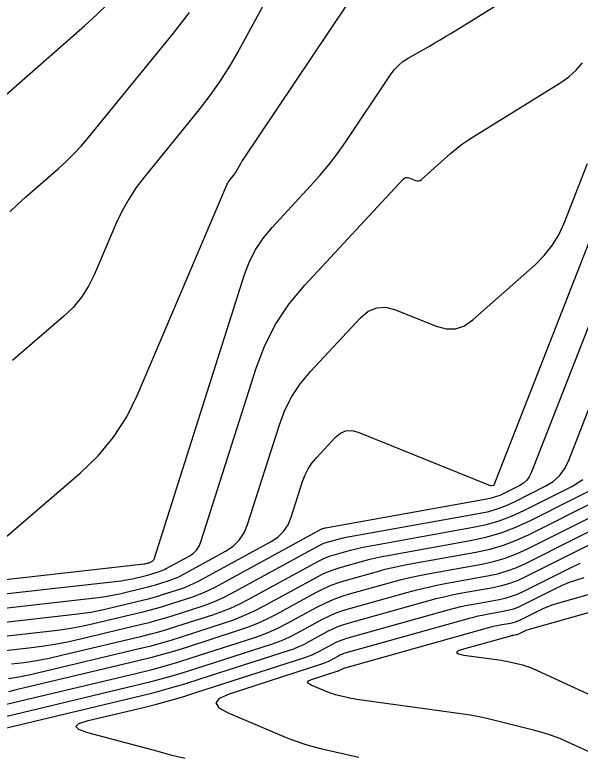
# Model space of a CAD drawing. Extents: x 1354696 to 1366163, y 660729 to 670380.
# Drawn here: x 1362379.5 to 1362427.3, y 664856.8 to 664919.6 of the extents above; entities that cross this region are included whole.
import ezdxf

# ---------------------------------------------------------------- set-up
doc = ezdxf.new("R2010")
doc.units = 0
doc.layers.add('R_Contours', color=7, linetype='Continuous')

msp = doc.modelspace()

# ---------------------------------------------------------------- linework, layer by layer
at = {"layer": 'R_Contours'}
for points in [[(1362401.848, 664922.91), (1362398.436, 664916.632), (1362397.655, 664915.27), (1362396.812, 664913.95), (1362395.909, 664912.671), (1362394.944, 664911.432), (1362390.444, 664905.923), (1362389.745, 664905.002), (1362389.115, 664904.039), (1362388.554, 664903.034), (1362388.064, 664901.987), (1362386.225, 664897.673), (1362385.726, 664896.663), (1362385.123, 664895.729), (1362384.415, 664894.873), (1362383.602, 664894.092), (1362380.142, 664891.125), (1362379.289, 664890.371)], [(1362375.172, 664871.457), (1362390.428, 664873.175), (1362390.459, 664873.179), (1362390.489, 664873.184), (1362390.52, 664873.19), (1362390.55, 664873.196), (1362390.694, 664873.231), (1362390.712, 664873.235), (1362390.73, 664873.24), (1362390.748, 664873.245), (1362390.766, 664873.251), (1362390.837, 664873.274), (1362390.854, 664873.28), (1362390.872, 664873.287), (1362390.889, 664873.295), (1362390.905, 664873.303), (1362391.15, 664873.436), (1362391.192, 664873.465), (1362391.227, 664873.499), (1362391.255, 664873.54), (1362391.274, 664873.587), (1362398.93, 664897.653), (1362399.347, 664898.753), (1362399.876, 664899.788), (1362400.518, 664900.757), (1362401.272, 664901.661), (1362404.513, 664905.144), (1362405.304, 664906.029), (1362406.059, 664906.944), (1362406.776, 664907.888), (1362407.457, 664908.861), (1362411.271, 664914.555), (1362411.582, 664914.967), (1362411.934, 664915.336), (1362412.327, 664915.661), (1362412.76, 664915.942), (1362414.574, 664916.981), (1362415.027, 664917.243), (1362415.477, 664917.508), (1362415.925, 664917.778), (1362416.37, 664918.051), (1362423.124, 664922.234)], [(1362376.141, 664873.254), (1362385.042, 664880.889), (1362386.539, 664882.325), (1362387.842, 664883.903), (1362388.954, 664885.622), (1362389.873, 664887.481), (1362397.46, 664905.284), (1362397.511, 664905.392), (1362397.568, 664905.496), (1362397.633, 664905.595), (1362397.706, 664905.69), (1362398.009, 664906.061), (1362398.082, 664906.156), (1362398.151, 664906.253), (1362398.215, 664906.354), (1362398.275, 664906.458), (1362398.512, 664906.895), (1362398.572, 664907.002), (1362398.635, 664907.107), (1362398.699, 664907.212), (1362398.767, 664907.315), (1362409.066, 664922.69)], [(1362367.174, 664902.77), (1362385.371, 664918.686), (1362386.394, 664919.62), (1362387.376, 664920.594)], [(1362379.05, 664902.947), (1362379.714, 664903.575), (1362380.394, 664904.186), (1362383.15, 664906.597), (1362383.826, 664907.213), (1362384.473, 664907.856), (1362385.094, 664908.525), (1362385.686, 664909.221), (1362392.913, 664918.068), (1362394.268, 664919.807)], [(1362375.012, 664870.238), (1362388.475, 664871.754), (1362388.72, 664871.786), (1362388.963, 664871.824), (1362389.205, 664871.87), (1362389.446, 664871.924), (1362390.597, 664872.198), (1362390.742, 664872.234), (1362390.885, 664872.273), (1362391.028, 664872.315), (1362391.17, 664872.359), (1362391.737, 664872.541), (1362391.877, 664872.59), (1362392.014, 664872.645), (1362392.149, 664872.707), (1362392.281, 664872.775), (1362394.235, 664873.84), (1362394.574, 664874.066), (1362394.852, 664874.342), (1362395.07, 664874.667), (1362395.228, 664875.043), (1362399.899, 664889.727), (1362400.631, 664891.66), (1362401.561, 664893.477), (1362402.688, 664895.18), (1362404.012, 664896.767), (1362412.346, 664905.723), (1362412.453, 664905.812), (1362412.569, 664905.86), (1362412.695, 664905.866), (1362412.83, 664905.83), (1362413.388, 664905.605), (1362413.524, 664905.569), (1362413.653, 664905.571), (1362413.776, 664905.612), (1362413.891, 664905.693), (1362416.36, 664907.884), (1362416.817, 664908.272), (1362417.289, 664908.64), (1362417.776, 664908.987), (1362418.279, 664909.313), (1362425.672, 664913.893), (1362426.36, 664914.379), (1362426.972, 664914.937), (1362427.509, 664915.569)], [(1362374.851, 664869.019), (1362386.522, 664870.333), (1362386.981, 664870.392), (1362387.437, 664870.465), (1362387.891, 664870.551), (1362388.342, 664870.652), (1362390.5, 664871.166), (1362390.771, 664871.233), (1362391.04, 664871.306), (1362391.308, 664871.384), (1362391.574, 664871.467), (1362392.636, 664871.809), (1362392.899, 664871.901), (1362393.157, 664872.004), (1362393.41, 664872.12), (1362393.657, 664872.247), (1362397.32, 664874.243), (1362397.955, 664874.667), (1362398.477, 664875.184), (1362398.886, 664875.795), (1362399.182, 664876.499), (1362401.867, 664884.94), (1362402.337, 664886.181), (1362402.934, 664887.349), (1362403.658, 664888.442), (1362404.508, 664889.461), (1362408.731, 664893.998), (1362409.389, 664894.548), (1362410.105, 664894.841), (1362410.878, 664894.879), (1362411.708, 664894.661), (1362415.14, 664893.277), (1362415.978, 664893.051), (1362416.773, 664893.065), (1362417.528, 664893.319), (1362418.241, 664893.814), (1362423.501, 664898.483), (1362424.274, 664899.253), (1362424.942, 664900.098), (1362425.503, 664901.016), (1362425.958, 664902.008), (1362427.931, 664907.055)], [(1362374.691, 664867.8), (1362384.569, 664868.913), (1362385.242, 664868.999), (1362385.911, 664869.105), (1362386.576, 664869.232), (1362387.238, 664869.379), (1362390.404, 664870.134), (1362390.801, 664870.233), (1362391.195, 664870.339), (1362391.588, 664870.453), (1362391.978, 664870.575), (1362393.536, 664871.077), (1362393.922, 664871.211), (1362394.3, 664871.363), (1362394.671, 664871.532), (1362395.034, 664871.719), (1362401.16, 664875.057), (1362401.745, 664875.448), (1362402.226, 664875.924), (1362402.603, 664876.487), (1362402.875, 664877.135), (1362403.835, 664880.154), (1362404.043, 664880.703), (1362404.307, 664881.22), (1362404.628, 664881.704), (1362405.004, 664882.155), (1362406.622, 664883.894), (1362407.045, 664884.247), (1362407.505, 664884.435), (1362408.001, 664884.459), (1362408.533, 664884.319), (1362419.706, 664879.814), (1362419.735, 664879.805), (1362419.764, 664879.8), (1362419.794, 664879.799), (1362419.824, 664879.802), (1362419.996, 664879.833), (1362420.001, 664879.834), (1362420.006, 664879.836), (1362420.011, 664879.837), (1362420.015, 664879.84), (1362420.033, 664879.849), (1362420.037, 664879.851), (1362420.041, 664879.854), (1362420.044, 664879.858), (1362420.046, 664879.862), (1362428.129, 664900.538)], [(1362429.239, 664896.355), (1362423.183, 664880.864), (1362423.019, 664880.532), (1362422.804, 664880.245), (1362422.539, 664880.005), (1362422.223, 664879.81), (1362420.858, 664879.125), (1362420.513, 664878.966), (1362420.159, 664878.834), (1362419.796, 664878.727), (1362419.424, 664878.647), (1362405.76, 664876.194), (1362405.727, 664876.187), (1362405.695, 664876.18), (1362405.662, 664876.173), (1362405.63, 664876.164), (1362405.501, 664876.128), (1362405.47, 664876.118), (1362405.439, 664876.106), (1362405.408, 664876.093), (1362405.378, 664876.078), (1362396.41, 664871.191), (1362395.931, 664870.945), (1362395.443, 664870.722), (1362394.944, 664870.521), (1362394.436, 664870.344), (1362392.383, 664869.683), (1362391.868, 664869.522), (1362391.35, 664869.372), (1362390.83, 664869.232), (1362390.307, 664869.102), (1362386.135, 664868.107), (1362385.262, 664867.913), (1362384.385, 664867.746), (1362383.503, 664867.605), (1362382.616, 664867.492), (1362374.531, 664866.581)], [(1362374.371, 664865.362), (1362380.663, 664866.071), (1362381.764, 664866.212), (1362382.858, 664866.386), (1362383.947, 664866.594), (1362385.031, 664866.835), (1362390.21, 664868.069), (1362390.859, 664868.231), (1362391.505, 664868.405), (1362392.148, 664868.591), (1362392.787, 664868.791), (1362395.336, 664869.612), (1362395.967, 664869.832), (1362396.585, 664870.08), (1362397.192, 664870.358), (1362397.786, 664870.663), (1362405.282, 664874.748), (1362405.456, 664874.836), (1362405.634, 664874.915), (1362405.817, 664874.983), (1362406.003, 664875.041), (1362406.758, 664875.252), (1362406.947, 664875.302), (1362407.137, 664875.348), (1362407.328, 664875.389), (1362407.521, 664875.426), (1362418.852, 664877.461), (1362419.59, 664877.62), (1362420.311, 664877.832), (1362421.015, 664878.095), (1362421.701, 664878.41), (1362424.412, 664879.772), (1362425.04, 664880.158), (1362425.567, 664880.636), (1362425.994, 664881.205), (1362426.32, 664881.866), (1362430.593, 664892.794)], [(1362434.138, 664881.243), (1362422.986, 664875.641), (1362421.907, 664875.145), (1362420.8, 664874.732), (1362419.666, 664874.399), (1362418.505, 664874.147), (1362412.802, 664873.124), (1362412.131, 664872.995), (1362411.464, 664872.851), (1362410.801, 664872.69), (1362410.141, 664872.514), (1362407.509, 664871.779), (1362406.858, 664871.577), (1362406.222, 664871.34), (1362405.601, 664871.066), (1362404.993, 664870.757), (1362401.588, 664868.902), (1362400.812, 664868.502), (1362400.021, 664868.14), (1362399.213, 664867.816), (1362398.389, 664867.529), (1362393.999, 664866.114), (1362392.988, 664865.799), (1362391.97, 664865.504), (1362390.948, 664865.228), (1362389.919, 664864.972), (1362379.588, 664862.51), (1362378.942, 664862.366)], [(1362378.957, 664863.49), (1362379.813, 664863.627), (1362380.664, 664863.789), (1362381.511, 664863.977), (1362390.016, 664866.005), (1362390.918, 664866.229), (1362391.815, 664866.471), (1362392.708, 664866.73), (1362393.595, 664867.006), (1362397.135, 664868.147), (1362398.012, 664868.453), (1362398.871, 664868.798), (1362399.713, 664869.183), (1362400.538, 664869.608), (1362405.09, 664872.088), (1362405.552, 664872.323), (1362406.026, 664872.531), (1362406.511, 664872.712), (1362407.007, 664872.866), (1362409.013, 664873.427), (1362409.516, 664873.561), (1362410.022, 664873.683), (1362410.53, 664873.793), (1362411.042, 664873.891), (1362418.017, 664875.144), (1362419.335, 664875.429), (1362420.623, 664875.807), (1362421.879, 664876.277), (1362423.105, 664876.839), (1362430.167, 664880.386)], [(1362379.213, 664864.707), (1362380.277, 664864.843), (1362381.335, 664865.011), (1362382.387, 664865.212), (1362383.434, 664865.445), (1362390.113, 664867.037), (1362390.889, 664867.23), (1362391.66, 664867.438), (1362392.428, 664867.661), (1362393.191, 664867.899), (1362396.235, 664868.88), (1362396.989, 664869.142), (1362397.728, 664869.439), (1362398.452, 664869.77), (1362399.162, 664870.136), (1362405.186, 664873.418), (1362405.504, 664873.58), (1362405.83, 664873.723), (1362406.164, 664873.848), (1362406.505, 664873.953), (1362407.886, 664874.339), (1362408.232, 664874.431), (1362408.58, 664874.515), (1362408.929, 664874.591), (1362409.281, 664874.659), (1362418.28, 664876.274), (1362419.384, 664876.514), (1362420.463, 664876.83), (1362421.516, 664877.224), (1362422.544, 664877.695), (1362426.602, 664879.733), (1362427.541, 664880.312)], [(1362377.665, 664861.042), (1362389.823, 664863.94), (1362390.977, 664864.227), (1362392.125, 664864.537), (1362393.268, 664864.868), (1362394.404, 664865.222), (1362399.796, 664866.96), (1362400.491, 664867.203), (1362401.173, 664867.476), (1362401.841, 664867.782), (1362402.496, 664868.119), (1362405.087, 664869.531), (1362405.742, 664869.864), (1362406.414, 664870.159), (1362407.101, 664870.416), (1362407.803, 664870.633), (1362411.269, 664871.602), (1362412.086, 664871.82), (1362412.907, 664872.018), (1362413.732, 664872.197), (1362414.562, 664872.356), (1362418.992, 664873.151), (1362419.996, 664873.369), (1362420.976, 664873.656), (1362421.934, 664874.014), (1362422.867, 664874.442), (1362433.116, 664879.591)], [(1362375.742, 664859.574), (1362389.726, 664862.908), (1362391.007, 664863.226), (1362392.281, 664863.57), (1362393.548, 664863.938), (1362394.808, 664864.33), (1362401.203, 664866.392), (1362401.77, 664866.589), (1362402.326, 664866.812), (1362402.87, 664867.061), (1362403.404, 664867.336), (1362405.515, 664868.486), (1362406.05, 664868.758), (1362406.597, 664868.999), (1362407.157, 664869.208), (1362407.729, 664869.385), (1362412.662, 664870.764), (1362413.502, 664870.988), (1362414.348, 664871.192), (1362415.197, 664871.376), (1362416.052, 664871.54), (1362419.479, 664872.155), (1362420.326, 664872.339), (1362421.153, 664872.581), (1362421.961, 664872.883), (1362422.748, 664873.244), (1362430.866, 664877.323)], [(1362428.617, 664875.054), (1362422.629, 664872.046), (1362421.988, 664871.752), (1362421.33, 664871.506), (1362420.656, 664871.308), (1362419.966, 664871.159), (1362417.175, 664870.658), (1362416.479, 664870.524), (1362415.787, 664870.374), (1362415.098, 664870.208), (1362414.413, 664870.026), (1362407.656, 664868.137), (1362407.213, 664868), (1362406.78, 664867.838), (1362406.357, 664867.652), (1362405.944, 664867.442), (1362404.312, 664866.553), (1362403.899, 664866.34), (1362403.478, 664866.148), (1362403.049, 664865.975), (1362402.611, 664865.823), (1362395.212, 664863.438), (1362393.828, 664863.007), (1362392.436, 664862.603), (1362391.036, 664862.225), (1362389.629, 664861.876), (1362373.819, 664858.107)], [(1362393.906, 664856.702), (1362392.779, 664856.968), (1362392.679, 664856.993), (1362392.581, 664857.019), (1362392.482, 664857.046), (1362392.385, 664857.076), (1362391.994, 664857.197), (1362391.897, 664857.226), (1362391.799, 664857.255), (1362391.7, 664857.283), (1362391.602, 664857.31), (1362385.66, 664858.889), (1362384.894, 664859.157), (1362384.641, 664859.419), (1362384.901, 664859.675), (1362385.674, 664859.923), (1362390.359, 664861.04), (1362391.48, 664861.319), (1362392.595, 664861.62), (1362393.704, 664861.942), (1362394.807, 664862.285), (1362404.018, 664865.254), (1362404.327, 664865.362), (1362404.631, 664865.484), (1362404.928, 664865.62), (1362405.219, 664865.77), (1362406.373, 664866.398), (1362406.665, 664866.547), (1362406.963, 664866.678), (1362407.269, 664866.792), (1362407.582, 664866.889), (1362416.165, 664869.288), (1362416.694, 664869.429), (1362417.225, 664869.557), (1362417.76, 664869.673), (1362418.298, 664869.776), (1362420.454, 664870.163), (1362420.986, 664870.278), (1362421.507, 664870.431), (1362422.015, 664870.621), (1362422.51, 664870.848), (1362426.494, 664872.849), (1362427.329, 664873.244)], [(1362427.623, 664872.001), (1362427.001, 664871.81), (1362426.389, 664871.589), (1362425.789, 664871.34), (1362425.2, 664871.061), (1362422.391, 664869.65), (1362422.042, 664869.49), (1362421.684, 664869.356), (1362421.317, 664869.248), (1362420.941, 664869.167), (1362419.421, 664868.894), (1362419.041, 664868.821), (1362418.664, 664868.74), (1362418.289, 664868.649), (1362417.917, 664868.55), (1362407.508, 664865.641), (1362407.325, 664865.584), (1362407.147, 664865.517), (1362406.972, 664865.441), (1362406.801, 664865.354), (1362406.127, 664864.987), (1362405.957, 664864.899), (1362405.783, 664864.82), (1362405.606, 664864.748), (1362405.425, 664864.685), (1362397.611, 664862.167), (1362396.784, 664861.802), (1362396.497, 664861.413), (1362396.749, 664861.001), (1362397.541, 664860.566), (1362402.456, 664858.498), (1362403.191, 664858.207), (1362403.935, 664857.949), (1362404.691, 664857.724), (1362405.456, 664857.531), (1362408.59, 664856.815)], [(1362429.006, 664856.855), (1362426.286, 664858.099), (1362425.601, 664858.394), (1362424.904, 664858.656), (1362424.196, 664858.886), (1362423.476, 664859.084), (1362420.211, 664859.901), (1362419.423, 664860.087), (1362418.631, 664860.252), (1362417.834, 664860.395), (1362417.034, 664860.517), (1362408.631, 664861.681), (1362408.405, 664861.715), (1362408.18, 664861.754), (1362407.956, 664861.797), (1362407.732, 664861.846), (1362406.841, 664862.05), (1362406.62, 664862.105), (1362406.402, 664862.17), (1362406.187, 664862.245), (1362405.975, 664862.329), (1362404.555, 664862.926), (1362404.326, 664863.052), (1362404.253, 664863.171), (1362404.336, 664863.283), (1362404.575, 664863.389), (1362406.832, 664864.117), (1362406.885, 664864.135), (1362406.936, 664864.155), (1362406.986, 664864.178), (1362407.035, 664864.204), (1362407.23, 664864.31), (1362407.279, 664864.335), (1362407.33, 664864.357), (1362407.381, 664864.376), (1362407.434, 664864.393), (1362419.668, 664867.811), (1362419.885, 664867.869), (1362420.103, 664867.922), (1362420.323, 664867.97), (1362420.543, 664868.012), (1362421.428, 664868.171), (1362421.647, 664868.218), (1362421.86, 664868.281), (1362422.069, 664868.359), (1362422.272, 664868.452), (1362423.907, 664869.273), (1362424.25, 664869.435), (1362424.599, 664869.58), (1362424.955, 664869.709), (1362425.317, 664869.82), (1362434.21, 664872.325)], [(1362434.087, 664870.759), (1362423.011, 664867.639), (1362422.909, 664867.608), (1362422.808, 664867.572), (1362422.71, 664867.531), (1362422.614, 664867.485), (1362422.153, 664867.254), (1362422.096, 664867.228), (1362422.037, 664867.206), (1362421.977, 664867.188), (1362421.915, 664867.175), (1362421.666, 664867.13), (1362421.604, 664867.118), (1362421.542, 664867.105), (1362421.481, 664867.09), (1362421.42, 664867.073), (1362417.443, 664865.962), (1362417.001, 664865.807), (1362416.859, 664865.672), (1362417.018, 664865.557), (1362417.477, 664865.463), (1362420.678, 664865.019), (1362420.903, 664864.985), (1362421.128, 664864.944), (1362421.351, 664864.898), (1362421.573, 664864.846), (1362422.458, 664864.624), (1362422.678, 664864.564), (1362422.894, 664864.493), (1362423.106, 664864.413), (1362423.316, 664864.323), (1362430.8, 664860.9)]]:
    msp.add_lwpolyline(points, dxfattribs=at)

doc.saveas('drawing.dxf')
